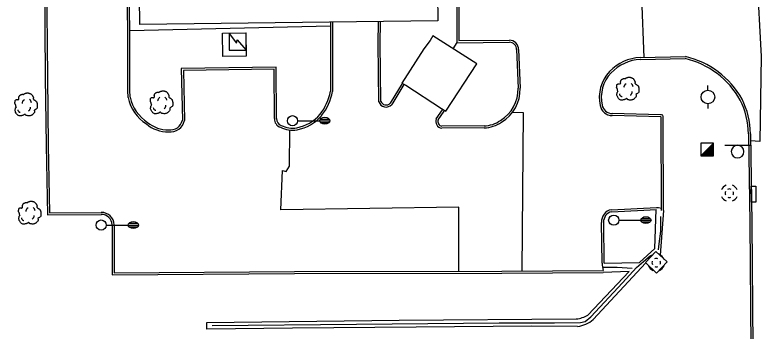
# Model space of a CAD drawing. Extents: x 2145380 to 2156929, y 139568 to 149130.
# Drawn here: x 2145398.2 to 2145618.4, y 142628.3 to 142721.6 of the extents above; entities that cross this region are included whole.
import ezdxf

# ---------------------------------------------------------------- set-up
doc = ezdxf.new("R2010")
doc.units = 0
for name, color, linetype in [('TOPO_Asphalt', 7, 'Continuous'), ('TOPO_Building', 7, 'Continuous'), ('TOPO_Concrete', 7, 'Continuous'), ('TOPO_Curb Back', 7, 'Continuous'), ('TOPO_DRAIN_Inlet Grate', 7, 'Continuous'), ('TOPO_DRAIN_Manhole', 7, 'Continuous'), ('TOPO_Fence', 7, 'Continuous'), ('TOPO_Flowline', 7, 'Continuous'), ('TOPO_Light Pole', 7, 'Continuous'), ('TOPO_Misc', 7, 'Continuous'), ('TOPO_Power Pole', 7, 'Continuous'), ('TOPO_Sidewalk', 7, 'Continuous'), ('TOPO_Sign', 7, 'Continuous'), ('TOPO_Tree', 7, 'Continuous'), ('TOPO_Wall Freestanding', 7, 'Continuous')]:
    doc.layers.add(name, color=color, linetype=linetype)

# ---------------------------------------------------------------- blocks, each defined once
blk = doc.blocks.new('MHEXST')
at = {"layer": 'TOPO_DRAIN_Manhole'}
for centre, radius, start, end in [((-0.1, 0.3), 12.7, 112.9748, 158.2636), ((-0.1, 0.3), 12.7, 22.0744, 68.6991), ((-0.1, 0.1), 6.35, 157.9722, 204.161), ((-0.1, 0.1), 6.35, 66.1941, 113.691), ((-0.1, 0.1), 6.35, 336.8023, 21.4046), ((-0.1, 0.3), 12.7, 202.6921, 248.1938), ((-0.1, 0.1), 6.35, 248.5791, 293.1995), ((-0.1, 0.3), 12.7, 291.7963, 337.3032)]:
    blk.add_arc(centre, radius, start, end, dxfattribs=at)
blk = doc.blocks.new('POWPOL')
at = {"layer": 'TOPO_Power Pole'}
for p, q in [((0, 10.2), (0, 17.3)), ((0, -10.2), (0, -17.3))]:
    blk.add_line(p, q, dxfattribs=at)
blk.add_circle((0, 0), 10.2, dxfattribs=at)
blk = doc.blocks.new('LP')
at = {"layer": 'TOPO_Light Pole'}
blk.add_line((3.81, 0), (20.32, 0), dxfattribs=at)
for points in [[(20.32, 0), (27.94, 0)], [(20.32, 0), (23.5, 0)], [(20.83, 1.27), (27.43, 1.27)], [(20.83, 1.27), (23.5, 1.27)], [(23.71, 1.27), (27.43, 1.27)], [(23.71, 0), (27.94, 0)], [(20.83, -1.27), (27.43, -1.27)], [(20.83, -1.27), (23.5, -1.27)], [(23.71, -1.27), (27.43, -1.27)]]:
    blk.add_lwpolyline(points, dxfattribs=at)
blk.add_circle((0, 0), 3.81, dxfattribs=at)
blk.add_ellipse((24.13, 0), major_axis=(3.81, 0), ratio=0.666667, dxfattribs=at)
blk = doc.blocks.new('TREE')
at = {"layer": 'TOPO_Tree'}
for points in [[(-14.1, -0.4), (-14.2, 0.5), (-14.4, 1.4), (-14.6, 2.3), (-14.8, 3.2), (-15.5, 4), (-15.7, 4.9), (-15.8, 5.6), (-15.7, 6.3), (-15.7, 7), (-15.6, 7.9), (-15.7, 8.8), (-15.1, 9.7), (-14.6, 10.4), (-13.8, 10.5), (-13, 10.7), (-12.2, 11), (-11.1, 10), (-10.4, 10.7), (-9.4, 11.7), (-10.3, 13.3), (-9.8, 14.4), (-9.6, 15.1), (-9.3, 15.9), (-8.8, 16.5), (-8.2, 17.3), (-7.5, 17.7), (-6.7, 18.1), (-6.1, 18.4), (-5.6, 18.6), (-5.1, 18.7), (-4.5, 18.7), (-4, 18.5), (-3.5, 18.1)], [(-3.5, 17.6), (-3.1, 18.3), (-2.6, 18.8), (-1.9, 19.2), (-1, 19.7), (-0.2, 20), (0.7, 20.2), (1.6, 20.5), (2.5, 20.8), (3.4, 20.8), (4.1, 20.7), (4.8, 20.5), (5.5, 20.2), (6.4, 19.9), (7.3, 19.7), (8.2, 19.2), (9.4, 18.4), (10, 17.2), (10.8, 16), (11.2, 15.3), (11.6, 14.6), (11.9, 13.9), (12.2, 13.1), (11.4, 12), (11.9, 11.2), (12, 11), (12.2, 10.9), (12.4, 10.7), (12.9, 10.4), (13.5, 10), (14, 9.7), (14.7, 9.2), (15.4, 8.7), (16.1, 8.1), (16.7, 7.5), (16.9, 6.7), (17.1, 6), (17.6, 4.4), (17.7, 2.8), (17.7, 1.2), (17.7, -0.2), (17.8, -2.2), (16.6, -3), (15.5, -3.8), (14.3, -4.6), (13.2, -5.3)], [(13.2, -5.3), (13.3, -5.8), (13.4, -6.3), (13.4, -6.7), (13.8, -8.5), (12.2, -10), (10.8, -11.5), (10, -12.3), (9.1, -12.8), (8.2, -13.1), (6, -13.8), (3.3, -13.6), (1.3, -13.1), (0.5, -12.9), (-0.1, -11.4), (-0.8, -11.5), (-2, -11.6), (-3.3, -12.8), (-4.5, -13.1), (-6.1, -13.5), (-7.8, -14), (-9.3, -13.6), (-11.4, -13.1), (-12.8, -11.4), (-14.1, -9.4), (-15.3, -7.3), (-15.6, -5.1), (-15.1, -3), (-14.9, -1.9), (-13.9, -0.8), (-13.5, 0.1)], [(-4.2, 5.1), (-4.5, 6.1), (-4.3, 7.2), (-3.8, 8.2), (-3.3, 9.3), (-2.7, 10.3), (-1.6, 11)], [(5.9, 11.2), (6.5, 10.7), (7, 10.2), (7.4, 9.5), (7.9, 8.6), (8.3, 7.6), (8.5, 6.6)], [(-11.4, -4.5), (-11.5, -5.4), (-11, -6.3), (-10.1, -7.2), (-9.3, -8), (-8.5, -8.3), (-7.7, -8.1)], [(4.8, -6.3), (5.7, -5.7), (6.3, -4.9), (6.8, -3.9), (7.4, -2.8), (7.6, -1.7), (7.5, -0.6)]]:
    blk.add_open_spline(points, degree=3, dxfattribs=at)

msp = doc.modelspace()

# ---------------------------------------------------------------- linework, layer by layer
at = {"layer": 'TOPO_Asphalt'}
msp.add_line((2145582.94, 142733.1), (2145583.79, 142709.09), dxfattribs=at)
for points in [[(2145615.93, 142757.07), (2145618.44, 142709.32), (2145618.12, 142684.28), (2145615.32, 142684.49)], [(2145545.06, 142692.91), (2145548.23, 142692.87), (2145547.8, 142646.07)], [(2145529.22, 142646), (2145529.27, 142664.91), (2145476.67, 142664.07), (2145477.16, 142675.69), (2145478.25, 142675.37), (2145479.19, 142677.01), (2145479.31, 142687.64)], [(2145587.55, 142664.81), (2145588.14, 142664.79), (2145589.06, 142664.65)], [(2145571.54, 142648.33), (2145571.53, 142647.83), (2145571.86, 142646.21)]]:
    msp.add_lwpolyline(points, dxfattribs=at)
at = {"layer": 'TOPO_Building'}
msp.add_lwpolyline([(2145523.03, 142719.89), (2145435.01, 142718.8), (2145434.12, 142790.75), (2145458.79, 142791.05), (2145458.76, 142793.52), (2145480.91, 142793.8), (2145480.89, 142795.21), (2145502.47, 142795.47), (2145502.55, 142788.75), (2145522.18, 142788.99)], close=True, dxfattribs=at)
at = {"layer": 'TOPO_Concrete'}
msp.add_line((2145589.66, 142663.93), (2145588.62, 142650.69), dxfattribs=at)
for points in [[(2145466.42, 142709.41), (2145459.53, 142709.31), (2145459.43, 142716.22), (2145466.32, 142716.32), (2145466.42, 142709.41)], [(2145572.14, 142648.34), (2145582.58, 142648.54), (2145587.05, 142652.68), (2145587.51, 142664.2)], [(2145584.41, 142648.47), (2145568.9, 142631.73)], [(2145567.33, 142633.08), (2145579.51, 142645.89), (2145571.86, 142645.61)], [(2145564.3, 142629.7), (2145550.71, 142629.79), (2145516.66, 142629.54), (2145480.16, 142629.24), (2145454.81, 142628.92), (2145454.8, 142630.88), (2145511.59, 142631.57), (2145563.9, 142631.94)]]:
    msp.add_lwpolyline(points, dxfattribs=at)
for centre, radius, start, end in [((2145562.96, 142640.49), 8.6, 276.2974, 300.5274), ((2145563.26, 142638.3), 8.66, 276.9485, 310.6581)]:
    msp.add_arc(centre, radius, start, end, dxfattribs=at)
at = {"layer": 'TOPO_Curb Back'}
for points in [[(2145406.08, 142811.29), (2145406.27, 142794.15), (2145406.52, 142766.83), (2145406.9, 142732.27), (2145407.15, 142703.24), (2145407.4, 142683.06), (2145407.76, 142662.64), (2145423.69, 142662.74)], [(2145406.68, 142811.31), (2145406.87, 142794.16), (2145407.12, 142766.83), (2145407.5, 142732.27), (2145407.75, 142703.25), (2145408, 142683.07), (2145408.35, 142663.24), (2145423.68, 142663.34)], [(2145431.62, 142697.27), (2145431.48, 142699.35), (2145431.51, 142716.98), (2145431.01, 142747.52), (2145430.57, 142793.14), (2145430.27, 142807.33)], [(2145432.21, 142697.35), (2145432.08, 142699.37), (2145432.11, 142716.98), (2145431.61, 142747.53), (2145431.17, 142793.14), (2145430.87, 142807.34)], [(2145542.77, 142804.73), (2145527.97, 142804.65), (2145528.43, 142775.08), (2145528.65, 142723.95), (2145528.62, 142713.41), (2145544.16, 142713.55)], [(2145542.8, 142804.13), (2145528.58, 142804.06), (2145529.03, 142775.09), (2145529.25, 142723.95), (2145529.22, 142714.02), (2145544.15, 142714.15)], [(2145491.3, 142719.5), (2145491.3, 142699.08)], [(2145491.9, 142719.5), (2145491.9, 142699.03)], [(2145505.6, 142696.01), (2145505.44, 142713.28), (2145505.46, 142719.5)], [(2145506.2, 142696.11), (2145506.04, 142713.28), (2145506.06, 142719.5)], [(2145546.26, 142711.37), (2145546.71, 142699.95)], [(2145546.86, 142711.37), (2145547.31, 142699.97)], [(2145582.78, 142709.07), (2145596.12, 142709.34)], [(2145582.8, 142708.47), (2145596.05, 142708.74)], [(2145475.37, 142691.01), (2145475.33, 142706.17), (2145447.29, 142705.84), (2145447.62, 142690.54)], [(2145474.77, 142691.01), (2145474.73, 142705.56), (2145447.9, 142705.24), (2145448.23, 142690.49)], [(2145512.45, 142701.4), (2145508.94, 142695.54)], [(2145512.96, 142701.09), (2145509.42, 142695.18)], [(2145522.56, 142690.95), (2145524.37, 142693.59)], [(2145523.09, 142690.67), (2145524.87, 142693.25)], [(2145588.89, 142691.55), (2145574.49, 142691.92)], [(2145588.73, 142692.15), (2145574.5, 142692.52)], [(2145589.06, 142663.93), (2145588.95, 142691.49)], [(2145589.66, 142663.93), (2145589.55, 142691.33)], [(2145536.69, 142688.86), (2145524.22, 142688.81)], [(2145536.7, 142688.26), (2145524.19, 142688.21)], [(2145614.68, 142686.57), (2145615.15, 142660.3), (2145615.39, 142623.49), (2145615.42, 142614.67)], [(2145615.28, 142686.57), (2145615.75, 142660.31), (2145615.99, 142623.49), (2145616.02, 142614.67)], [(2145574.28, 142664.14), (2145587.55, 142664.81)], [(2145574.35, 142663.54), (2145587.58, 142664.21)], [(2145571.54, 142648.33), (2145571.38, 142660.36)], [(2145572.14, 142648.34), (2145571.98, 142660.39)], [(2145426.91, 142659.7), (2145426.91, 142644.9), (2145480.72, 142645.29), (2145541.88, 142645.43), (2145571.86, 142645.61)], [(2145427.51, 142659.71), (2145427.51, 142645.5), (2145480.72, 142645.89), (2145541.87, 142646.03), (2145571.86, 142646.21)]]:
    msp.add_lwpolyline(points, dxfattribs=at)
for centre, radius, start, end in [((2145544.16, 142711.45), 2.7, 358.3325, 90.2016), ((2145544.16, 142711.45), 2.1, 357.8082, 90.1597), ((2145583.47, 142695.64), 13.45, 92.9572, 136.4807), ((2145590.18, 142684.09), 25.34, 29.2173, 76.5984), ((2145590.18, 142684.09), 25.94, 29.1917, 76.7686), ((2145583.47, 142695.64), 12.85, 92.999, 136.4808), ((2145581.79, 142697.25), 11.12, 136.4789, 192.3051), ((2145581.79, 142697.25), 10.52, 136.4788, 192.353), ((2145535.97, 142699.69), 10.74, 301.0752, 1.4002), ((2145535.97, 142699.69), 11.34, 301.1849, 1.4229), ((2145475.76, 142701.95), 15.8, 322.3036, 349.5644), ((2145475.76, 142701.95), 16.4, 322.2496, 349.7577), ((2145443.39, 142699.58), 12, 191.1122, 237.75), ((2145443.39, 142699.58), 11.4, 191.3048, 237.9661), ((2145507.75, 142696.7), 2.26, 197.9097, 317.6585), ((2145507.75, 142696.7), 1.66, 200.837, 315.7453), ((2145592.77, 142686.51), 21.91, 0.153, 27.0026), ((2145592.77, 142686.51), 22.51, 0.1645, 27.0321), ((2145574.49, 142695.55), 3.63, 190.6753, 270.0475), ((2145574.49, 142695.55), 3.03, 190.5189, 270.1924), ((2145477.41, 142690.96), 2.64, 178.8286, 251.473), ((2145477.41, 142690.96), 2.04, 178.6462, 252.7089), ((2145479.2, 142700.07), 11.95, 280.4716, 319.342), ((2145479.2, 142700.07), 12.55, 280.4719, 319.4131), ((2145588.94, 142691.54), 0.647, 341.0236, 108.8499), ((2145588.94, 142691.54), 0.0473, 284.0132, 170.0466), ((2145443.3, 142696.85), 9.74, 229.5819, 271.2834), ((2145443.3, 142696.85), 9.14, 229.3142, 271.5733), ((2145444.06, 142691.32), 4.24, 262.6597, 348.676), ((2145444.06, 142691.32), 3.64, 261.9638, 347.6756), ((2145480.09, 142695.27), 7.07, 242.3261, 280.4852), ((2145524.4, 142690.19), 1.99, 157.5044, 263.8931), ((2145524.4, 142690.19), 1.39, 159.8802, 262.6462), ((2145536.37, 142697.78), 8.93, 272.0575, 305.2322), ((2145536.37, 142697.78), 9.53, 271.9987, 305.1009), ((2145480.09, 142695.27), 7.67, 242.7153, 280.4846), ((2145423.75, 142659.58), 3.76, 2.0714, 91.0551), ((2145423.75, 142659.58), 3.16, 2.2609, 91.1176), ((2145574.9, 142660.66), 3.54, 100.0596, 184.8129), ((2145574.9, 142660.66), 2.94, 100.76, 185.205)]:
    msp.add_arc(centre, radius, start, end, dxfattribs=at)
at = {"layer": 'TOPO_DRAIN_Inlet Grate'}
msp.add_lwpolyline([(2145615.64, 142666.4), (2145615.56, 142671.05), (2145616.85, 142671.07), (2145616.93, 142666.42)], close=True, dxfattribs=at)
at = {"layer": 'TOPO_Fence'}
for p, q in [((2145520.73, 142714.07), (2145518.93, 142711.63)), ((2145513.53, 142700.88), (2145524.1, 142694.05))]:
    msp.add_line(p, q, dxfattribs=at)
at = {"layer": 'TOPO_Flowline'}
for points in [[(2145588.72, 142662.11), (2145588.77, 142657.78), (2145588.28, 142654.13), (2145588.11, 142652.28)], [(2145456.38, 142630.04), (2145499.02, 142630.37), (2145541.09, 142630.74), (2145557.44, 142630.73), (2145565.14, 142630.84), (2145566.49, 142631.2), (2145568.19, 142632.58), (2145577.49, 142642.62), (2145581.66, 142647.09), (2145585.82, 142650.67)], [(2145571.59, 142647.19), (2145575.92, 142647.18), (2145580.39, 142646.94)]]:
    msp.add_lwpolyline(points, dxfattribs=at)
at = {"layer": 'TOPO_Misc'}
for p, q in [((2145600.65, 142680.04), (2145604.38, 142683.79)), ((2145602.86, 142682.26), (2145604.38, 142682.26)), ((2145603.04, 142682.45), (2145604.38, 142682.45)), ((2145603.23, 142682.64), (2145604.38, 142682.64)), ((2145603.42, 142682.82), (2145604.38, 142682.82)), ((2145603.61, 142683.01), (2145604.38, 142683.01)), ((2145603.8, 142683.2), (2145604.38, 142683.2)), ((2145603.98, 142683.39), (2145604.38, 142683.39)), ((2145604.17, 142683.58), (2145604.38, 142683.58)), ((2145604.35, 142683.76), (2145604.38, 142683.76)), ((2145600.8, 142680.21), (2145604.39, 142680.21)), ((2145600.99, 142680.4), (2145604.39, 142680.4)), ((2145601.17, 142680.58), (2145604.39, 142680.58)), ((2145601.37, 142680.77), (2145604.39, 142680.77)), ((2145601.55, 142680.95), (2145604.39, 142680.95)), ((2145601.74, 142681.14), (2145604.39, 142681.14)), ((2145601.93, 142681.34), (2145604.39, 142681.34)), ((2145602.11, 142681.52), (2145604.38, 142681.52)), ((2145602.3, 142681.71), (2145604.38, 142681.71)), ((2145602.49, 142681.89), (2145604.38, 142681.89)), ((2145602.67, 142682.07), (2145604.38, 142682.07))]:
    msp.add_line(p, q, dxfattribs=at)
for points in [[(2145466.46, 142711.18), (2145466.45, 142716.18), (2145461.46, 142716.17), (2145461.47, 142711.18), (2145466.46, 142711.18)], [(2145461.46, 142716.17), (2145463.57, 142713.3), (2145463.8, 142714.24), (2145466.46, 142711.18)], [(2145604.39, 142680.05), (2145604.38, 142683.79), (2145600.64, 142683.79), (2145600.65, 142680.04), (2145604.39, 142680.05)]]:
    msp.add_lwpolyline(points, dxfattribs=at)
at = {"layer": 'TOPO_Sidewalk'}
for p, q in [((2145432.11, 142717.03), (2145491.3, 142718.35)), ((2145528.62, 142713.5), (2145527.47, 142711.65))]:
    msp.add_line(p, q, dxfattribs=at)
at = {"layer": 'TOPO_Sign'}
for points in [[(2145607.74, 142683.15), (2145615.23, 142683.15)], [(2145611.49, 142683.15), (2145611.49, 142683.15)], [(2145609.62, 142681.28), (2145609.62, 142681.28)], [(2145613.36, 142681.28), (2145613.36, 142681.28)], [(2145611.49, 142679.41), (2145611.49, 142679.41)]]:
    msp.add_lwpolyline(points, dxfattribs=at)
for start, end in [(90, 180), (360, 90), (180, 270), (270, 0)]:
    msp.add_arc((2145611.49, 142681.28), 1.87, start, end, dxfattribs=at)
at = {"layer": 'TOPO_Wall Freestanding'}
for points in [[(2145524.1, 142694.05), (2145525.41, 142693.18), (2145534.54, 142707.15), (2145521.51, 142715.44), (2145520.73, 142714.07)], [(2145518.93, 142711.63), (2145512.4, 142701.48), (2145513.53, 142700.88)]]:
    msp.add_lwpolyline(points, dxfattribs=at)
msp.add_lwpolyline([(2145590.7, 142648.73), (2145587.6, 142645.45), (2145584.3, 142648.56), (2145587.4, 142651.85)], close=True, dxfattribs=at)

# ---------------------------------------------------------------- block references
at = {"layer": 'TOPO_DRAIN_Manhole', "xscale": 0.19685000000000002, "yscale": 0.19685000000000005}
for p in [(2145609.09, 142668.99), (2145587.51, 142648.52)]:
    msp.add_blockref('MHEXST', p, dxfattribs=at)
at = {"layer": 'TOPO_Light Pole', "xscale": 0.39370000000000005, "yscale": 0.3937000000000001}
for p in [(2145480.13, 142690.4), (2145574.95, 142661.08), (2145423.64, 142659.63)]:
    msp.add_blockref('LP', p, dxfattribs=at)
at = {"layer": 'TOPO_Power Pole', "xscale": 0.19685000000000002, "yscale": 0.19685000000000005}
msp.add_blockref('POWPOL', (2145602.75, 142697.39), dxfattribs=at)
at = {"layer": 'TOPO_Tree', "xscale": 0.19685000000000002, "yscale": 0.19685000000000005}
for p in [(2145578.91, 142699.17), (2145401.29, 142694.52), (2145441.28, 142695.15), (2145402.37, 142662.6)]:
    msp.add_blockref('TREE', p, dxfattribs=at)

doc.saveas('drawing.dxf')
